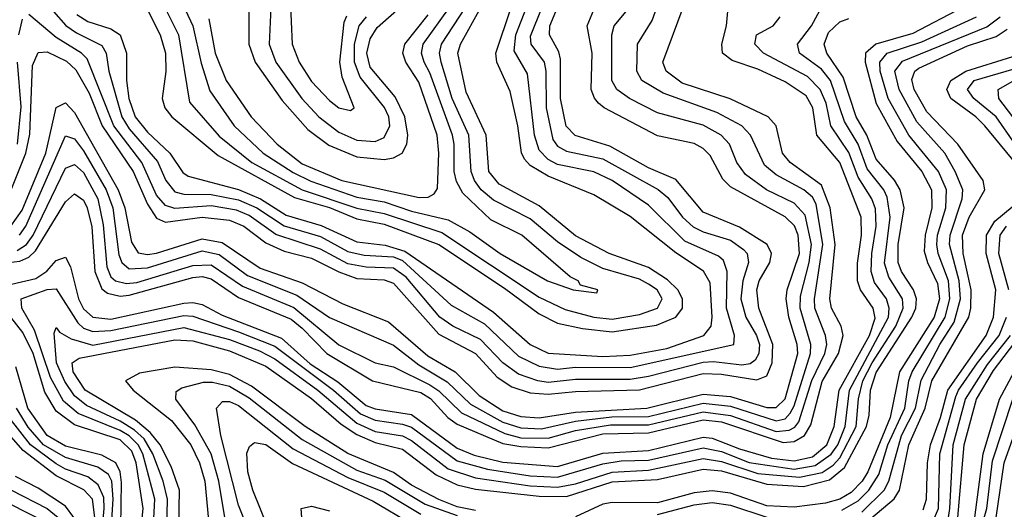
# Model space of a CAD drawing. Header units: inches. Extents: x 501365 to 657855, y 482276 to 547543.
# Tile 844 of 957: x 633790 to 635951, y 491308 to 492383. Entities that reach past the tile are written whole.
import ezdxf

# ---------------------------------------------------------------- set-up
doc = ezdxf.new("R2010")
doc.units = ezdxf.units.IN
doc.header["$MEASUREMENT"] = 0
doc.layers.add('A6439', color=7, linetype='Continuous')

msp = doc.modelspace()

# ---------------------------------------------------------------- linework, layer by layer
at = {"layer": 'A6439', "color": 5}
for points, elevation in [([(633810, 492463.8), (633890.9, 492370.9), (633914.3, 492354.3), (633970, 492326.5), (633979.6, 492310), (633985.4, 492270), (634013.5, 492170), (634030, 492143.8), (634091.9, 492071.9), (634110.7, 492030), (634130, 492005.5), (634150, 491999.9), (634210, 491999.1), (634270, 491988.1), (634310.5, 491970.5), (634370, 491930.9), (634450, 491907.3), (634510, 491874.6), (634545.9, 491865.9), (634610, 491862.3), (634630, 491854.3), (634736.7, 491756.7), (634810, 491715.3), (634884.4, 491644.4), (634930, 491622.2), (634970, 491615.9), (635010, 491620.5), (635130, 491619.8), (635357.6, 491670), (635359, 491690), (635340.9, 491750), (635342.9, 491830), (635334.8, 491854.8), (635323.8, 491863.7), (635250, 491896.8), (635170, 491976), (635090, 492030.5), (635050, 492049.1), (634970, 492065.4), (634950, 492076.4), (634930, 492096.7), (634919.6, 492130), (634904.2, 492264.2), (634875, 492315), (634878.7, 492350), (634901.9, 492410)], 3460), ([(634131.7, 492451.7), (634169.9, 492369.9), (634187.7, 492287.7), (634207.3, 492227.3), (634260.6, 492150), (634324.4, 492090), (634390, 492047.8), (634428.6, 492028.6), (634530, 491993.8), (634590, 491983.4), (634650, 491962.7), (634730, 491943.5), (634777.4, 491917.3), (634844.4, 491870), (634948.3, 491810), (635004.9, 491790), (635056.4, 491783.6), (635058.7, 491790), (635020.4, 491800.4), (635015.8, 491810), (634998.3, 491818.3), (634892.2, 491910), (634823.7, 491943.7), (634762.2, 492002.2), (634748.3, 492028.3), (634743.5, 492050), (634743.5, 492110), (634739.4, 492130), (634690, 492266.6), (634677.5, 492290), (634671.8, 492310), (634675, 492330), (634732.9, 492410)], 3560), ([(634111.9, 491230), (634114.3, 491330), (634104.7, 491370), (634082.1, 491430), (634062.6, 491462.6), (634041.9, 491481.9), (634010, 491501.9), (633936.3, 491536.3), (633910, 491557), (633888.5, 491588.5), (633870.7, 491630), (633865, 491695), (633870, 491707.1), (633877.2, 491697.2), (633902.5, 491682.5), (633950, 491668.7), (634150, 491707.2), (634250, 491681), (634316.4, 491656.4), (634350, 491638.5), (634444.4, 491570), (634530, 491497.3), (634570, 491479.1), (634630, 491469.1), (634650, 491459.1), (634730, 491396.7), (634790, 491377), (634910, 491359.6), (634970, 491356.5), (635010, 491364.2), (635089.9, 491389.9), (635170, 491394.1), (635290, 491419.4), (635330, 491413), (635410, 491387), (635501.5, 491378.5), (635550.8, 491389.2), (635575.2, 491404.8), (635590, 491421.2), (635626, 491490), (635630.6, 491550.6), (635640.4, 491590), (635660.9, 491630), (635712.8, 491710), (635728.7, 491750), (635727.8, 491770), (635697.8, 491817.8), (635688.3, 491848.3), (635700.3, 491950), (635693.9, 491993.9), (635686.5, 492010), (635650, 492055.9), (635630.1, 492110.1), (635600.1, 492160.1), (635569.6, 492249.6), (635550, 492275), (635501.5, 492310), (635497.2, 492330), (635527.9, 492370), (635559.8, 492430)], 3240), ([(634098.4, 492430), (634138.3, 492350), (634162.3, 492202.3), (634227.8, 492127.8), (634298.9, 492070), (634410, 492009.7), (634530, 491969.2), (634590, 491958), (634716.1, 491916.1), (634930, 491774.2), (634986.8, 491746.8), (635050, 491729.9), (635090, 491725.9), (635150, 491736), (635189.9, 491750), (635199.9, 491770), (635188.6, 491790), (635170, 491802.8), (635150, 491813.3), (635070, 491836.9), (635021.3, 491861.3), (634970, 491895.2), (634910, 491946.2), (634830, 491987), (634802.7, 492010), (634787.9, 492030), (634780.5, 492050), (634775.5, 492130), (634738.9, 492210), (634714.9, 492290), (634711.3, 492310), (634715.8, 492330), (634767.9, 492410)], 3540), ([(634292.9, 492410), (634292.6, 492330), (634306.2, 492290), (634366, 492206), (634422.3, 492142.3), (634468, 492108), (634530, 492082.1), (634590, 492076.3), (634610, 492079.9), (634629.5, 492090), (634639.4, 492110), (634641.4, 492130), (634635, 492170), (634614.2, 492214.2), (634559.2, 492279.2), (634551.4, 492310), (634559, 492341), (634574, 492366), (634630, 492415)], 3620), ([(634383.4, 492430), (634387.9, 492330), (634402.9, 492290), (634430, 492248), (634470, 492205.8), (634490, 492189.7), (634515.9, 492184.1), (634524.2, 492190), (634497.5, 492257.5), (634492.2, 492290), (634502.2, 492377.8), (634508.1, 492391.9)], 3660), ([(633690, 491841.6), (633790, 491852.7), (633810, 491862.1), (633824.3, 491875.7), (633890, 491983.5), (633910, 492000.6), (633930, 491987.3), (633937.6, 491970), (633948.1, 491928.1), (633954.6, 491830), (633970, 491792.4), (633982.7, 491782.7), (634010, 491776.3), (634030, 491778.2), (634170, 491817.3), (634190, 491819.1), (634210, 491814), (634270, 491773.6), (634385.5, 491725.5), (634410, 491706.2), (634463.6, 491650), (634563.8, 491590), (634670, 491564.3), (634691.2, 491551.2), (634729.7, 491510), (634750, 491495.2), (634850, 491452.9), (634890, 491445.7), (634950, 491443.3), (635070, 491473.7), (635170, 491475.7), (635290, 491504.2), (635330, 491500), (635465.3, 491454.7), (635490, 491456.8), (635512.7, 491470), (635526.5, 491493.5), (635551, 491589), (635587.1, 491650), (635597.3, 491690), (635593.1, 491710), (635571.6, 491750), (635567.9, 491770), (635579.7, 491890), (635569, 491970), (635550, 492019.9), (635481.2, 492070), (635463.9, 492090), (635450.2, 492150), (635432.5, 492170), (635349.5, 492209.5), (635244.1, 492244.1), (635208.6, 492270), (635201.6, 492290), (635245.7, 492410)], 3320), ([(633717.2, 491790), (633825.2, 491814.8), (633848.9, 491831.1), (633870, 491854.2), (633890, 491861.6), (633900.9, 491840.9), (633918.9, 491770), (633930, 491748.5), (633950, 491730), (633990, 491725.4), (634150, 491761.1), (634170, 491762.6), (634190, 491757.6), (634234.4, 491734.4), (634364.2, 491684.2), (634427.3, 491627.3), (634487.7, 491587.7), (634550, 491536.3), (634570, 491529), (634650, 491516.2), (634750, 491442.3), (634787, 491427), (634850, 491411.6), (634970, 491402), (635070, 491431.3), (635170, 491437.3), (635290, 491466.2), (635310, 491464.5), (635370, 491440.5), (635440.1, 491420.1), (635490, 491414.3), (635530, 491423.1), (635561.7, 491450), (635577.5, 491490), (635588.3, 491570), (635655.3, 491690), (635667.6, 491727.6), (635663.2, 491750), (635635.3, 491790), (635628.9, 491810), (635628.9, 491848.9), (635637.7, 491910), (635636.4, 491950), (635590, 492070), (635539.6, 492130), (635530.9, 492190), (635516, 492216), (635470, 492246.8), (635410, 492274.6), (635353.8, 492293.8), (635332, 492310), (635331.2, 492330), (635341.1, 492370), (635344.9, 492410)], 3280), ([(633764.8, 491995.2), (633803.2, 492090), (633812.1, 492132.1), (633817.5, 492282.5), (633830, 492311.4), (633850, 492312.7), (633892.4, 492292.4), (633912.9, 492272.9), (633942, 492222), (633970.9, 492150), (634038.8, 492050), (634070, 491978.2), (634090, 491947.7), (634110, 491938.6), (634190, 491950), (634250, 491943.2), (634281.5, 491930), (634330, 491893.4), (634370, 491874.8), (634430, 491859.4), (634490, 491829.5), (634530, 491815.2), (634590, 491811.7), (634610, 491804.9), (634710, 491692.9), (634790, 491650.4), (634838, 491598), (634870, 491577), (634910, 491564.1), (634950, 491560.6), (635010, 491566.6), (635150, 491570.4), (635290, 491606.4), (635330, 491605.2), (635407.6, 491592.4), (635430, 491601.4), (635441.7, 491630), (635442.6, 491670), (635412.3, 491750), (635407.7, 491790), (635413.2, 491810), (635436, 491850), (635439.9, 491870), (635430.2, 491890), (635370, 491927.9), (635290, 491960.9), (635230, 492032.5), (635170, 492058.2), (635085.4, 492105.4), (635009.1, 492129.1), (634989.5, 492149.5), (634976.5, 492210), (634976.6, 492296.6), (634972.9, 492312.9), (634952.5, 492350), (634953, 492370), (634970.5, 492410)], 3420), ([(633770.4, 491929.7), (633794.9, 491965.1), (633847.2, 492090), (633869.6, 492190.4), (633890, 492200.5), (633910, 492179.8), (634005.6, 492010), (634020.6, 491970), (634034.9, 491894.9), (634050, 491871.5), (634070, 491867.8), (634090, 491870.8), (634190, 491902.2), (634234.3, 491894.3), (634317.8, 491837.8), (634410, 491805.5), (634499.2, 491759.2), (634599.5, 491719.5), (634685.2, 491645.2), (634745.5, 491610), (634798.2, 491558.2), (634850, 491524.4), (634890, 491511.7), (634930, 491508.8), (635010, 491521.6), (635166, 491530), (635290, 491561), (635350, 491555.9), (635430, 491531.3), (635450, 491531.7), (635469.6, 491550.4), (635497.6, 491650), (635496.4, 491670), (635478.3, 491730), (635471.8, 491770), (635474.4, 491790), (635501.1, 491870), (635498.8, 491910), (635490.3, 491930.3), (635470, 491950.4), (635350, 492016.3), (635332.9, 492032.9), (635305.2, 492085.2), (635290, 492100.5), (635270, 492111.2), (635190, 492128.6), (635072.6, 492190), (635060.4, 492200.4), (635051.1, 492211.1), (635044.3, 492230), (635046.5, 492310), (635035.5, 492370), (635050, 492404.7)], 3380), ([(633783.8, 491876.2), (633804.9, 491890), (633819.5, 491910), (633890, 492057.3), (633910, 492065.5), (633930, 492047.7), (633961.5, 491990), (633973.1, 491933.1), (633980.9, 491840.9), (633990, 491818.6), (634000.1, 491810), (634024.1, 491804.1), (634046.5, 491806.5), (634170, 491843.8), (634210, 491844.9), (634278.4, 491798.4), (634391.4, 491751.4), (634490, 491669.6), (634570, 491630.1), (634610, 491621.1), (634690, 491581.7), (634710, 491568.6), (634759.7, 491519.7), (634854.3, 491474.3), (634890, 491465.3), (634950, 491464.1), (635010, 491481), (635086.3, 491493.7), (635170, 491493.6), (635290, 491522), (635350, 491514.4), (635450, 491478.6), (635478.5, 491481.5), (635491.5, 491488.5), (635499.9, 491500.1), (635528.8, 491591.2), (635556.8, 491650), (635561.2, 491670), (635558.2, 491690), (635534.8, 491750), (635534.3, 491770), (635552.8, 491890), (635537.9, 491977.9), (635530, 491993.5), (635510.8, 492010), (635450, 492042.9), (635424.2, 492064.2), (635394.1, 492130), (635374.5, 492150), (635319.9, 492179.9), (635202, 492222), (635155.2, 492250), (635144.3, 492270), (635145.9, 492330), (635178.1, 492381.9), (635188.4, 492410)], 3340), ([(633789.3, 491910), (633803.1, 491930), (633890, 492128.2), (633910, 492121.5), (633930, 492095.3), (633979.4, 492010), (633993.9, 491970), (634007.2, 491867.2), (634013.6, 491850), (634030, 491836.1), (634070, 491838.1), (634190, 491875.4), (634227.8, 491867.8), (634290, 491821.8), (634398.3, 491778.4), (634470, 491729.2), (634610, 491668.9), (634665.6, 491625.6), (634728.1, 491588.1), (634778.9, 491538.9), (634850, 491499.3), (634890, 491487.1), (634935, 491485), (635010, 491501.3), (635089.2, 491510.8), (635170, 491511.6), (635290, 491540.8), (635350, 491534.8), (635450, 491502.1), (635470, 491507.1), (635480.9, 491519.1), (635490, 491535.3), (635525.7, 491650), (635526.5, 491670), (635503.2, 491750), (635503.6, 491776.4), (635522.4, 491850), (635527.5, 491890), (635513.9, 491953.9), (635490, 491980.7), (635429.2, 492010), (635383.1, 492043.1), (635363.5, 492070), (635347.6, 492110), (635329.5, 492130), (635290, 492151.4), (635190, 492178.7), (635128.5, 492210), (635100.3, 492230), (635089.2, 492250), (635089.5, 492350.5), (635094.8, 492370), (635127.9, 492410)], 3360), ([(634081.2, 491230), (634086.2, 491330), (634059.9, 491430), (634050, 491450), (634030, 491469.7), (634010, 491481.2), (633918.2, 491518.2), (633885.5, 491545.5), (633857.5, 491597.5), (633821.8, 491701.8), (633794.7, 491750), (633793.2, 491770), (633850, 491790.7), (633870, 491792.3), (633917.6, 491717.6), (633930, 491706.1), (633950, 491698.2), (633990, 491701), (634150, 491733.7), (634170, 491731.9), (634270, 491697.9), (634350, 491666.3), (634478.4, 491570), (634537.9, 491517.9), (634570, 491504), (634630, 491495.2), (634650, 491488.1), (634750, 491414.6), (634816.3, 491396.3), (634910, 491381.4), (634970, 491378.7), (635070, 491408.1), (635110, 491414.4), (635170, 491416.1), (635290, 491443.4), (635330, 491435.2), (635391.2, 491411.2), (635490, 491396.5), (635535.6, 491404.4), (635571.2, 491428.8), (635585.8, 491450), (635601.9, 491490), (635611, 491570), (635696.5, 491730), (635698.5, 491750), (635692.2, 491770), (635666.1, 491806.1), (635658.7, 491830), (635660.1, 491870), (635670, 491930), (635668.3, 491968.3), (635660.1, 491990), (635630, 492037.8), (635610, 492091.6), (635570.3, 492150), (635559.7, 492199.7), (635546.9, 492230), (635518.9, 492258.9), (635422.1, 492310), (635403.1, 492330), (635407.2, 492350), (635443.7, 492370), (635459.1, 492390)], 3260), ([(634935.7, 492410), (634910, 492346.6), (634911.4, 492330), (634941.1, 492290), (634944.9, 492270), (634945.1, 492190), (634960.1, 492120.1), (634970, 492105.9), (634990, 492094.6), (635070, 492077.5), (635190.8, 492010.8), (635212.6, 491992.6), (635244.6, 491950), (635268.3, 491928.3), (635290, 491917.1), (635350, 491899), (635378.8, 491878.8), (635386.8, 491870), (635389.7, 491850), (635376.9, 491810), (635372.6, 491770), (635383.3, 491730), (635406.8, 491690), (635413.4, 491670), (635412.4, 491650), (635404.2, 491635.8), (635392.8, 491627.2), (635375.1, 491624.8), (635312.3, 491632.3), (635290, 491630.8), (635170, 491599.4), (635130, 491593.3), (635010, 491592.9), (634950, 491586.7), (634926.7, 491590), (634884.9, 491604.9), (634850, 491629.6), (634801.2, 491681.2), (634740.4, 491710), (634711.6, 491730), (634637.9, 491817.9), (634610, 491837.5), (634550, 491839.6), (634510, 491847.2), (634450, 491879.6), (634351.9, 491911.9), (634293.5, 491953.5), (634265.2, 491965.2), (634210, 491974.3), (634130, 491968.7), (634110, 491975.4), (634090, 491998.3), (634057.9, 492070), (633996.3, 492150), (633937.5, 492297.5), (633925.4, 492310), (633870, 492344.6), (633810, 492395.1)], 3440), ([(633915.1, 492395.1), (633939.5, 492379.5), (633990, 492363.5), (634010.2, 492350.2), (634024.1, 492310), (634023.8, 492250), (634029.1, 492210), (634043.3, 492170), (634070, 492136.3), (634119.1, 492090), (634148.1, 492048.1), (634159.6, 492039.6), (634270, 492010.5), (634318, 491990), (634374.4, 491954.4), (634451.7, 491931.7), (634530, 491895.6), (634592.1, 491887.9), (634634.8, 491874.8), (634830, 491740.7), (634910, 491670.3), (634950, 491651.1), (635070, 491643.8), (635130, 491646.8), (635210, 491661.3), (635291.6, 491690), (635307.4, 491710), (635310, 491730), (635305.6, 491805.6), (635291, 491831), (635230, 491871.3), (635130, 491951.4), (635050, 491998.7), (634950, 492039.5), (634910, 492063.5), (634897.4, 492077.4), (634890.8, 492090.8), (634883.2, 492150), (634866, 492226), (634837.2, 492290), (634834.7, 492310), (634868.5, 492410)], 3480), ([(634070, 492404.8), (634098, 492350), (634109.5, 492310), (634110.6, 492269.4), (634102.6, 492210), (634108.4, 492190), (634123.7, 492170), (634225.1, 492085.1), (634393, 491993), (634470, 491971.1), (634530, 491945.8), (634590, 491934.3), (634709.8, 491889.8), (634853.8, 491793.8), (634930, 491737.2), (634970, 491716.8), (635024.8, 491704.8), (635090, 491697.5), (635187.6, 491712.4), (635230.2, 491730), (635244.2, 491750), (635244.4, 491770), (635234.6, 491790), (635211.8, 491811.8), (635170, 491838.9), (635083.5, 491870), (635010, 491908.5), (634930, 491974.5), (634841.8, 492021.8), (634819.7, 492050), (634813.8, 492130), (634770, 492223.9), (634751.5, 492310), (634757.4, 492330), (634802.2, 492410)], 3520), ([(634205.1, 492385.1), (634218.7, 492310), (634242.9, 492250), (634297.9, 492170), (634354.6, 492110), (634410, 492066.8), (634496.5, 492030), (634666.8, 491993.2), (634686.3, 491993.7), (634699.3, 492000.7), (634707, 492013), (634709.8, 492090.2), (634706.2, 492130), (634666, 492246), (634637.4, 492290), (634631, 492310), (634634.8, 492330), (634686.2, 492393.8)], 3580), ([(634341.1, 492410), (634337.3, 492330), (634352, 492290), (634409.1, 492210), (634446.1, 492170), (634490, 492136.6), (634530, 492119.1), (634570, 492116), (634590, 492124.4), (634602.4, 492150), (634600.1, 492170), (634590.6, 492190.6), (634537.1, 492257.1), (634524.6, 492290), (634524.6, 492330), (634534.8, 492370), (634551, 492390)], 3640), ([(635858.9, 492410), (635750, 492353.4), (635668.8, 492330), (635646.5, 492310), (635645.5, 492290), (635670, 492199.1), (635716.1, 492116.1), (635769.6, 492050), (635791.1, 492010), (635791.5, 491970), (635777.1, 491910), (635775.1, 491875.1), (635782, 491850), (635804.3, 491804.3), (635808.8, 491770), (635796.8, 491730), (635721.2, 491610), (635700.7, 491510), (635651.2, 491390), (635639, 491370), (635614.7, 491345.3), (635590, 491330), (635558.4, 491321.6), (635490, 491313), (635430, 491315.8), (635350, 491343.3), (635310, 491348.7), (635270, 491344.4), (635190, 491322.2), (635090, 491323.2), (635070, 491319.3), (635010, 491291.5)], 3180), ([(635594.2, 491305.8), (635630, 491326.8), (635653.8, 491350), (635675.3, 491384.7), (635695.1, 491450), (635732.6, 491530), (635741.2, 491590), (635748.6, 491610), (635820.9, 491730), (635831.5, 491770), (635828.2, 491810), (635805.6, 491870), (635802.6, 491890), (635804.4, 491910), (635822.3, 491970), (635823.7, 492010), (635806.8, 492050), (635741.1, 492130), (635696.2, 492210), (635678.2, 492270), (635677.9, 492290), (635693.7, 492310), (635770, 492334.7), (635890, 492390)], 3160), ([(635638, 491302), (635687.3, 491350), (635697.4, 491370), (635725.2, 491470), (635755.7, 491530), (635768.3, 491591.7), (635809.6, 491670), (635841.2, 491718.8), (635854.7, 491770), (635851.6, 491810), (635830.4, 491890), (635831.9, 491910), (635858.4, 491990), (635859.7, 492010), (635843.4, 492050), (635820.1, 492090), (635759, 492159), (635720.3, 492230), (635711, 492270), (635727.7, 492292.3), (635912.4, 492367.7), (635941.8, 492390)], 3140), ([(633795.2, 492384.8), (633786.7, 492350)], 3440), ([(634139.1, 491270), (634140.7, 491350), (634122.3, 491402.3), (634098, 491450), (634076.4, 491476.4), (634043.6, 491503.6), (633933.3, 491570), (633906.7, 491610), (633904.7, 491630), (633920, 491640), (634130, 491680.4), (634170, 491677.7), (634250, 491656), (634330, 491622.2), (634430, 491551.1), (634495.1, 491495.1), (634530, 491472.3), (634570, 491454.8), (634630, 491440.4), (634703.9, 491384), (634750, 491361.7), (634790, 491352.4), (634930, 491337), (634990, 491336.4), (635090, 491368.5), (635190, 491373.3), (635290, 491396.1), (635330, 491392.3), (635430, 491362.9), (635510, 491358.4), (635567.3, 491372.7), (635600.2, 491399.8), (635648.7, 491490), (635654.6, 491514.6), (635657.5, 491570), (635670, 491608.4), (635748.3, 491730), (635756.4, 491750), (635758.1, 491770), (635751.8, 491790), (635725.6, 491830), (635718.1, 491850), (635717.9, 491890), (635731, 491970), (635722, 492010), (635710, 492030.7), (635670, 492077), (635649.4, 492130), (635625.9, 492170), (635597.5, 492257.5), (635561.5, 492310), (635555.6, 492330), (635564.9, 492355.1), (635590, 492378.4), (635610, 492386)], 3220), ([(635630, 491264.1), (635709.1, 491330.9), (635721.1, 491350), (635741.6, 491450), (635777, 491530), (635792.1, 491590), (635873.1, 491730), (635877.8, 491750), (635878.2, 491790), (635860.3, 491870), (635859, 491910), (635873.7, 491950), (635908, 492010), (635904.3, 492030), (635848.7, 492110), (635781, 492181), (635753.2, 492230), (635748.3, 492251.7), (635754.2, 492270), (635763.2, 492276.8), (635870, 492325.7), (635933.4, 492346.6), (635957.4, 492362.6)], 3120), ([(633783.8, 492290), (633792, 492192), (633784.2, 492110)], 3440), ([(635991, 492050), (635908.1, 492150), (635888.2, 492170), (635833.8, 492210), (635824.9, 492230), (635833.8, 492250), (635866.3, 492270), (635970, 492302.4)], 3080), ([(635974.9, 492110), (635933.3, 492170), (635883.7, 492210), (635870, 492230), (635884.9, 492250), (635990, 492280.9)], 3060), ([(635970, 492170.4), (635939.2, 492210), (635937.6, 492230), (635970, 492248.3)], 3040), ([(635773.2, 491306.8), (635780, 491330), (635782.2, 491410), (635788.6, 491450), (635811.1, 491510), (635827.2, 491570), (635911.2, 491690), (635927.5, 491730), (635932, 491790), (635911.3, 491870), (635911.9, 491910), (635930, 491940.6), (635989.6, 491990)], 3080), ([(635960.6, 491790), (635938.7, 491870), (635941.5, 491910), (635955.7, 491930)], 3060), ([(634052.9, 491230), (634061, 491310), (634045, 491410), (634035.9, 491435.9), (634010, 491460.3), (633910, 491493.6), (633870, 491523.4), (633845, 491565), (633819, 491650), (633796.6, 491696.5), (633770.3, 491730.3)], 3280), ([(635795.5, 491284.5), (635806.8, 491310), (635809.3, 491430), (635844.5, 491555.5), (635850.1, 491570), (635892.2, 491630), (635939.9, 491690), (635955.4, 491730)], 3060), ([(635828.8, 491290), (635831.6, 491310), (635838.7, 491450), (635866, 491550), (635913.8, 491626.2), (635964.6, 491690)], 3040), ([(635849.2, 491290), (635863.1, 491450), (635890.1, 491550), (635927.4, 491612.6), (635985.9, 491690)], 3020), ([(634011.5, 491270), (634013.2, 491366.8), (634010.4, 491390.4), (634000.5, 491410), (633970, 491426.7), (633890, 491446.6), (633850, 491470.1), (633807.6, 491530), (633781.2, 491621.2)], 3320), ([(634790, 491305.7), (634750, 491313.8), (634709.5, 491329.5), (634650, 491360.9), (634610, 491388.9), (634510, 491430.7), (634416.5, 491490), (634298.7, 491578.7), (634250, 491604.1), (634210, 491614.6), (634130, 491620.4), (634052.7, 491607.3), (634022, 491590), (634038.8, 491570), (634123.2, 491503.2), (634165.5, 491450), (634184, 491410), (634196, 491370), (634204.2, 491284.2)], 3180), ([(635886.1, 491290), (635904.8, 491430), (635940.7, 491550), (635972.5, 491610)], 2980), ([(634239.9, 491290), (634226.7, 491370), (634209.9, 491429.9), (634173.9, 491493.9), (634132.3, 491550), (634132.9, 491567.1), (634145.2, 491574.8), (634192.8, 491587.2), (634212.7, 491587.3), (634250, 491578.5), (634293, 491553), (634410, 491461.1), (634530, 491394.2), (634591.8, 491371.8), (634679.5, 491319.5), (634750, 491294.4)], 3160), ([(635898.4, 491261.6), (635912.5, 491310), (635925.2, 491414.8), (635969.4, 491550)], 2960), ([(635933.3, 491290), (635950.7, 491410), (636000.6, 491550)], 2940), ([(633989.5, 491250), (633994.6, 491330), (633991.6, 491370), (633984.4, 491384.4), (633960.9, 491400.9), (633890, 491421.5), (633841.6, 491450), (633808.4, 491488.4), (633782.4, 491530)], 3340), ([(634344.7, 491130), (634270, 491317.2), (634231.1, 491470), (634221.5, 491530), (634234.9, 491545.1), (634250, 491544.6), (634270, 491535.7), (634390, 491441.1), (634510, 491378.2), (634590, 491345.8), (634670, 491297.3)], 3140), ([(633967.4, 491230), (633975.3, 491310), (633974.1, 491334.1), (633962.1, 491362.1), (633939, 491379), (633890, 491395.9), (633870, 491407.6), (633813.4, 491450), (633766.2, 491510)], 3360), ([(633954.8, 491290), (633949.5, 491330), (633930.5, 491350.5), (633870, 491381.8), (633797, 491437), (633750, 491491.7)], 3380), ([(634333.3, 491270), (634301.1, 491350), (634290.4, 491390), (634288.3, 491431.7), (634294.2, 491445.8), (634305.4, 491454.6), (634330, 491450.3), (634388.5, 491408.5), (634565.9, 491325.9), (634650, 491276)], 3120), ([(633770, 490399.8), (633857.8, 490442.2), (633897, 490470), (633961.9, 490570), (633987.7, 490632.3), (633992.6, 490670), (633990.1, 490690), (633962.5, 490770), (633958, 490810), (633961.5, 490830), (633986, 490890), (633984.2, 490950), (633951.8, 491030), (633902.3, 491110), (633885.7, 491150), (633884.1, 491170), (633906.6, 491250), (633908.6, 491290), (633890, 491315.2), (633830, 491354.5), (633780.3, 491380.3)], 3420), ([(633770, 491350.8), (633850, 491309.8), (633874.1, 491290), (633882.4, 491270), (633881.6, 491250), (633860.6, 491190), (633857, 491150), (633865.3, 491125.3), (633923.3, 491030), (633947.9, 490947.9), (633953.5, 490890), (633934.2, 490830), (633933, 490790), (633941.5, 490750), (633962.6, 490690), (633963.3, 490650), (633939.5, 490590), (633890, 490511.4), (633870.6, 490489.4), (633834.9, 490465.1), (633749.9, 490430)], 3440), ([(633753.2, 490466.8), (633812.5, 490487.5), (633849, 490511), (633906.2, 490590), (633933.9, 490650), (633934.6, 490690), (633915.9, 490750), (633909.9, 490790.1), (633908.4, 490830), (633922.5, 490890), (633922.6, 490910), (633903.2, 491010), (633886.5, 491050), (633838.8, 491110), (633830.8, 491130.8), (633829.3, 491170), (633851.1, 491250), (633847.2, 491267.2), (633826.8, 491290), (633750, 491328.7)], 3460), ([(634409.1, 491290), (634407.6, 491310), (634430, 491315.2), (634470, 491304.9)], 3080), ([(635190, 491296.6), (635270, 491318), (635310, 491322.7), (635350, 491316.8), (635430, 491291.1)], 3160)]:
    msp.add_lwpolyline(points, dxfattribs=dict(at, elevation=elevation))

doc.saveas('drawing.dxf')
